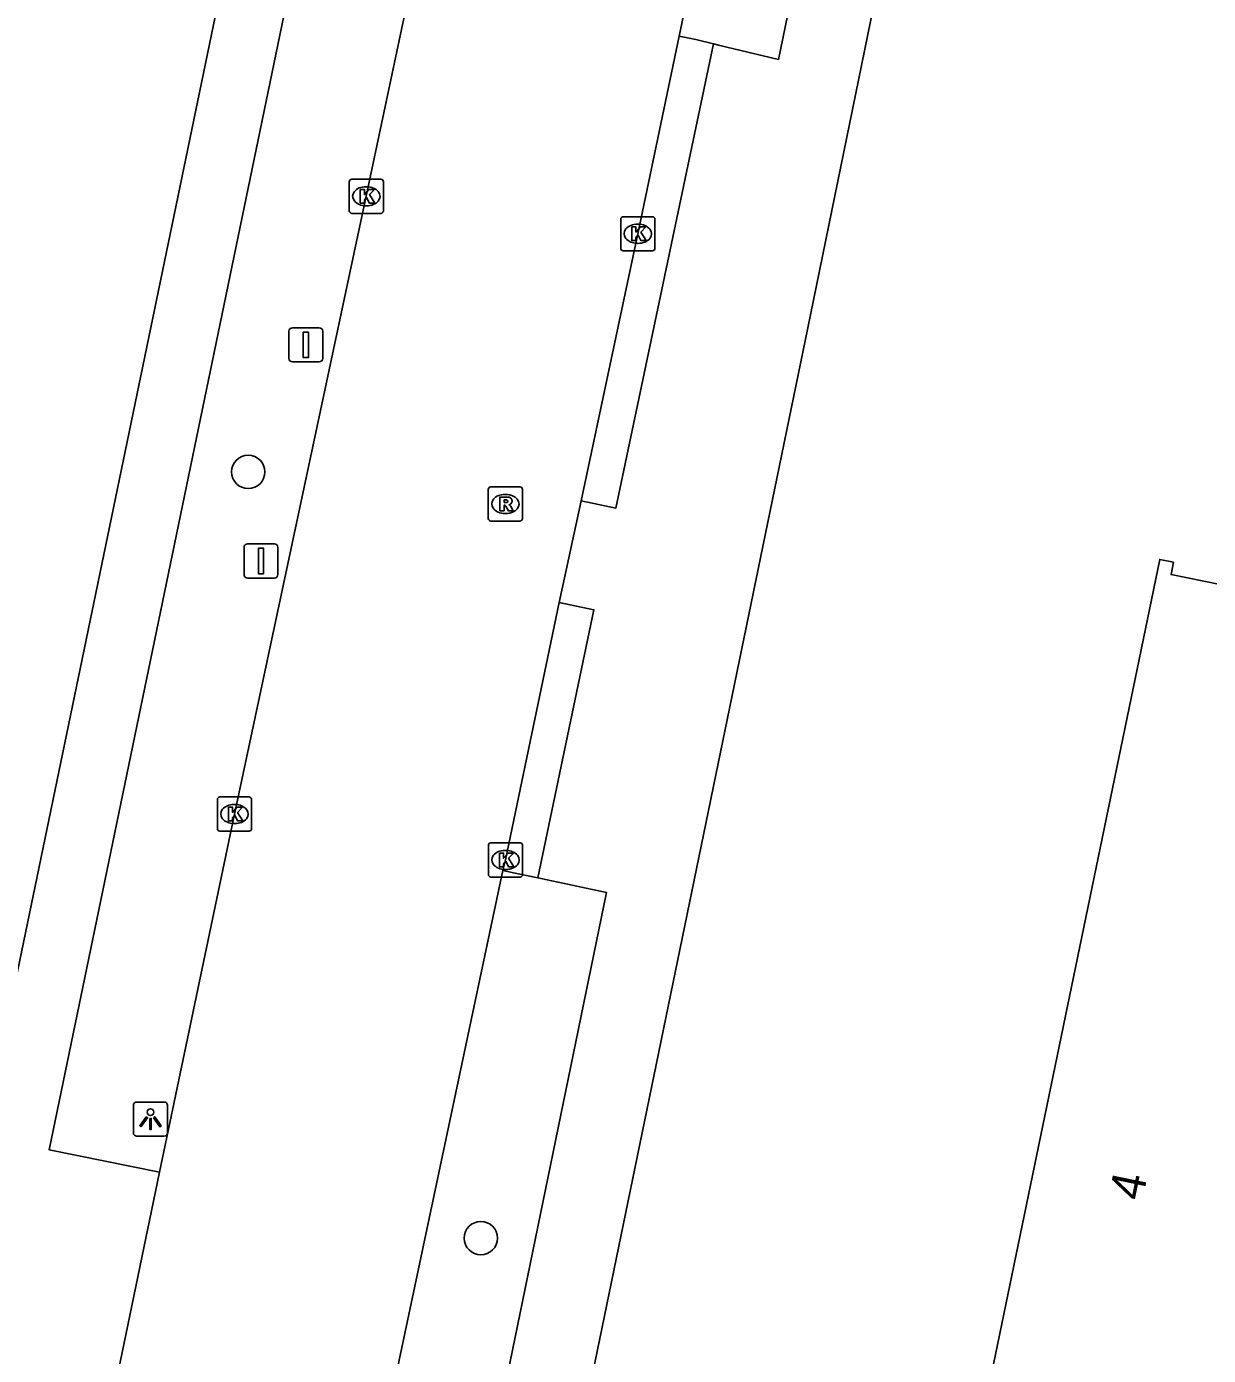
# Model space of a CAD drawing. Extents: x 157692 to 159670, y 381454 to 383289.
# Drawn here: x 158244.1 to 158278.74, y 382420.25 to 382459.18 of the extents above; entities that cross this region are included whole.
import ezdxf

# ---------------------------------------------------------------- set-up
doc = ezdxf.new("R2010")
doc.units = 0
for name, color, linetype in [('IMGEO_Boom', 7, 'Continuous'), ('IMGEO_Kolk', 7, 'Continuous'), ('IMGEO_Lichtpunt', 7, 'Continuous'), ('IMGEO_Pand', 7, 'Continuous'), ('IMGEO_Pand_nummerreeks', 7, 'Continuous'), ('IMGEO_Rijbaan_lokaal_gesloten', 7, 'Continuous'), ('IMGEO_Rioolput', 7, 'Continuous'), ('IMGEO_Verkeersbordpaal', 7, 'Continuous'), ('IMGEO_Voetpad_open', 7, 'Continuous')]:
    doc.layers.add(name, color=color, linetype=linetype)

msp = doc.modelspace()

# ---------------------------------------------------------------- linework, layer by layer
at = {"layer": 'IMGEO_Boom'}
for centre in [(158250.599, 382446.133), (158257.415, 382423.69)]:
    msp.add_circle(centre, 0.489, dxfattribs=at)
at = {"layer": 'IMGEO_Kolk'}
for p, q in [((158253.559, 382453.78), (158253.559, 382454.632)), ((158253.634, 382454.706), (158254.486, 382454.706)), ((158254.56, 382454.632), (158254.56, 382453.78)), ((158254.047, 382454.486), (158254.072, 382454.486)), ((158254.07, 382453.926), (158254.045, 382453.926)), ((158254.486, 382453.706), (158253.634, 382453.706)), ((158261.515, 382452.681), (158261.515, 382453.533)), ((158261.59, 382453.607), (158262.442, 382453.607)), ((158262.516, 382453.533), (158262.516, 382452.681)), ((158262.003, 382453.387), (158262.028, 382453.387)), ((158262.026, 382452.827), (158262.001, 382452.827)), ((158262.442, 382452.607), (158261.59, 382452.607)), ((158249.695, 382435.684), (158249.695, 382436.536)), ((158249.77, 382436.61), (158250.622, 382436.61)), ((158250.183, 382436.39), (158250.208, 382436.39)), ((158250.696, 382436.536), (158250.696, 382435.684)), ((158250.622, 382435.61), (158249.77, 382435.61)), ((158250.206, 382435.83), (158250.181, 382435.83)), ((158257.637, 382434.34), (158257.637, 382435.192)), ((158257.712, 382435.266), (158258.564, 382435.266)), ((158258.638, 382435.192), (158258.638, 382434.34)), ((158258.125, 382435.046), (158258.15, 382435.046)), ((158258.148, 382434.486), (158258.123, 382434.486)), ((158258.564, 382434.266), (158257.712, 382434.266))]:
    msp.add_line(p, q, dxfattribs=at)
for points in [[(158253.559, 382453.78), (158253.559, 382454.632)], [(158253.634, 382454.706), (158254.486, 382454.706)], [(158254.56, 382454.632), (158254.56, 382453.78)], [(158253.88, 382454.406), (158254.003, 382454.406), (158254.003, 382454.255), (158254.133, 382454.406), (158254.297, 382454.406), (158254.151, 382454.255), (158254.304, 382454.006), (158254.152, 382454.006), (158254.067, 382454.17), (158254.003, 382454.103), (158254.003, 382454.006), (158253.88, 382454.006), (158253.88, 382454.406)], [(158254.486, 382453.706), (158253.634, 382453.706)], [(158261.515, 382452.681), (158261.515, 382453.533)], [(158261.59, 382453.607), (158262.442, 382453.607)], [(158262.516, 382453.533), (158262.516, 382452.681)], [(158261.836, 382453.307), (158261.959, 382453.307), (158261.959, 382453.156), (158262.089, 382453.307), (158262.253, 382453.307), (158262.107, 382453.156), (158262.26, 382452.907), (158262.108, 382452.907), (158262.023, 382453.071), (158261.959, 382453.004), (158261.959, 382452.907), (158261.836, 382452.907), (158261.836, 382453.307)], [(158262.442, 382452.607), (158261.59, 382452.607)], [(158249.695, 382435.684), (158249.695, 382436.536)], [(158249.77, 382436.61), (158250.622, 382436.61)], [(158250.016, 382436.31), (158250.139, 382436.31), (158250.139, 382436.159), (158250.269, 382436.31), (158250.433, 382436.31), (158250.287, 382436.159), (158250.44, 382435.91), (158250.288, 382435.91), (158250.203, 382436.074), (158250.139, 382436.007), (158250.139, 382435.91), (158250.016, 382435.91), (158250.016, 382436.31)], [(158250.696, 382436.536), (158250.696, 382435.684)], [(158250.622, 382435.61), (158249.77, 382435.61)], [(158257.637, 382434.34), (158257.637, 382435.192)], [(158257.712, 382435.266), (158258.564, 382435.266)], [(158258.638, 382435.192), (158258.638, 382434.34)], [(158257.958, 382434.966), (158258.081, 382434.966), (158258.081, 382434.815), (158258.211, 382434.966), (158258.375, 382434.966), (158258.229, 382434.815), (158258.382, 382434.566), (158258.23, 382434.566), (158258.145, 382434.73), (158258.081, 382434.663), (158258.081, 382434.566), (158257.958, 382434.566), (158257.958, 382434.966)], [(158258.564, 382434.266), (158257.712, 382434.266)]]:
    msp.add_lwpolyline(points, dxfattribs=at)
for centre, start, end in [((158253.636, 382454.63), 91.552, 178.448), ((158253.636, 382454.63), 91.552, 178.448), ((158254.484, 382454.63), 1.552, 88.448), ((158254.484, 382454.63), 1.552, 88.448), ((158253.636, 382453.782), 181.552, 268.448), ((158253.636, 382453.782), 181.552, 268.448), ((158254.484, 382453.782), 271.552, 358.448), ((158254.484, 382453.782), 271.552, 358.448), ((158261.592, 382453.531), 91.552, 178.448), ((158261.592, 382453.531), 91.552, 178.448), ((158262.44, 382453.531), 1.552, 88.448), ((158262.44, 382453.531), 1.552, 88.448), ((158261.592, 382452.683), 181.552, 268.448), ((158261.592, 382452.683), 181.552, 268.448), ((158262.44, 382452.683), 271.552, 358.448), ((158262.44, 382452.683), 271.552, 358.448), ((158249.772, 382436.534), 91.552, 178.448), ((158249.772, 382436.534), 91.552, 178.448), ((158250.62, 382436.534), 1.552, 88.448), ((158250.62, 382436.534), 1.552, 88.448), ((158249.772, 382435.686), 181.552, 268.448), ((158249.772, 382435.686), 181.552, 268.448), ((158250.62, 382435.686), 271.552, 358.448), ((158250.62, 382435.686), 271.552, 358.448), ((158257.714, 382435.19), 91.552, 178.448), ((158257.714, 382435.19), 91.552, 178.448), ((158258.562, 382435.19), 1.552, 88.448), ((158258.562, 382435.19), 1.552, 88.448), ((158257.714, 382434.342), 181.552, 268.448), ((158257.714, 382434.342), 181.552, 268.448), ((158258.562, 382434.342), 271.552, 358.448), ((158258.562, 382434.342), 271.552, 358.448)]:
    msp.add_arc(centre, 0.0765, start, end, dxfattribs=at)
for centre, major_axis, ratio, start_param, end_param in [((158254.046, 382454.206), (-0.387, 0.002), 0.722429, 4.712389, 7.853982), ((158254.071, 382454.206), (-0.39, 0.002), 0.717154, 1.570796, 4.712389), ((158262.002, 382453.107), (-0.387, 0.002), 0.722429, 4.712389, 7.853982), ((158262.027, 382453.107), (-0.39, 0.002), 0.717154, 1.570796, 4.712389), ((158250.182, 382436.11), (-0.387, 0.002), 0.722429, 4.712389, 7.853982), ((158250.207, 382436.11), (-0.39, 0.002), 0.717154, 1.570796, 4.712389), ((158258.124, 382434.766), (-0.387, 0.002), 0.722429, 4.712389, 7.853982), ((158258.149, 382434.766), (-0.39, 0.002), 0.717154, 1.570796, 4.712389)]:
    msp.add_ellipse(centre, major_axis=major_axis, ratio=ratio, start_param=start_param, end_param=end_param, dxfattribs=at)
at = {"layer": 'IMGEO_Lichtpunt'}
for p, q in [((158247.235, 382427.58), (158247.235, 382426.773)), ((158247.235, 382427.58), (158247.235, 382426.773)), ((158248.137, 382427.675), (158247.329, 382427.675)), ((158248.137, 382427.675), (158247.329, 382427.675)), ((158248.231, 382426.773), (158248.231, 382427.58)), ((158248.231, 382426.773), (158248.231, 382427.58)), ((158247.329, 382426.679), (158248.137, 382426.679)), ((158247.329, 382426.679), (158248.137, 382426.679))]:
    msp.add_line(p, q, dxfattribs=at)
for points in [[(158247.609, 382427.244), (158247.648, 382427.216), (158247.46, 382426.954), (158247.422, 382426.981), (158247.609, 382427.244)], [(158247.711, 382427.196), (158247.758, 382427.196), (158247.758, 382426.874), (158247.711, 382426.874), (158247.711, 382427.196)], [(158247.821, 382427.216), (158247.859, 382427.243), (158248.046, 382426.981), (158248.007, 382426.953), (158247.821, 382427.216)]]:
    msp.add_lwpolyline(points, dxfattribs=at)
msp.add_circle((158247.734, 382427.378), 0.0994, dxfattribs=at)
for centre, start, end in [((158247.329, 382427.58), 90, 180), ((158247.329, 382427.58), 90, 180), ((158248.137, 382427.58), 0, 90), ((158248.137, 382427.58), 0, 90), ((158247.329, 382426.773), 180, 270), ((158247.329, 382426.773), 180, 270), ((158248.137, 382426.773), 270, 0), ((158248.137, 382426.773), 270, 360)]:
    msp.add_arc(centre, 0.0946, start, end, dxfattribs=at)
at = {"layer": 'IMGEO_Pand'}
msp.add_lwpolyline([(158271.086, 382417.487), (158271.278, 382418.417), (158272.075, 382418.248), (158277.309, 382443.567), (158277.708, 382443.487), (158277.639, 382443.125), (158280.994, 382442.439), (158282.538, 382442.124), (158315.526, 382435.381), (158315.46, 382435.058), (158313.893, 382435.38), (158310.32, 382417.963), (158322.409, 382415.484), (158318.784, 382397.811), (158308.262, 382399.969), (158308.195, 382399.642), (158273.386, 382406.765), (158268.487, 382407.768), (158268.568, 382408.088), (158269.972, 382407.805), (158271.381, 382414.808), (158270.571, 382414.993), (158270.668, 382415.46)], dxfattribs=at)
at = {"layer": 'IMGEO_Rijbaan_lokaal_gesloten'}
for points in [[(158269.669, 382489.594), (158263.222, 382458.896)], [(158247.998, 382425.623), (158250.193, 382436.11), (158254.057, 382454.206), (158257.678, 382471.309), (158259.604, 382480.42)], [(158263.222, 382458.896), (158262.011, 382453.107), (158260.354, 382445.285)], [(158260.354, 382445.285), (158259.71, 382442.31)], [(158259.71, 382442.31), (158258.133, 382434.766), (158258.064, 382434.453)], [(158258.064, 382434.453), (158253.893, 382414.76), (158252.917, 382410.176)], [(158245.989, 382415.921), (158246.031, 382416.136), (158247.998, 382425.623)]]:
    msp.add_lwpolyline(points, dxfattribs=at)
at = {"layer": 'IMGEO_Rioolput'}
for p, q in [((158257.633, 382444.768), (158257.633, 382445.62)), ((158257.708, 382445.694), (158258.56, 382445.694)), ((158258.634, 382445.62), (158258.634, 382444.768)), ((158258.121, 382445.474), (158258.146, 382445.474)), ((158258.144, 382444.914), (158258.119, 382444.914)), ((158258.56, 382444.694), (158257.708, 382444.694))]:
    msp.add_line(p, q, dxfattribs=at)
for points in [[(158257.633, 382444.768), (158257.633, 382445.62)], [(158257.708, 382445.694), (158258.56, 382445.694)], [(158258.634, 382445.62), (158258.634, 382444.768)], [(158258.222, 382445.392), (158257.97, 382445.394), (158257.97, 382444.994)], [(158258.148, 382445.313), (158258.094, 382445.313), (158258.094, 382445.232)], [(158258.094, 382445.232), (158258.146, 382445.232)], [(158257.97, 382444.994), (158258.094, 382444.994), (158258.094, 382445.156), (158258.105, 382445.156)], [(158258.152, 382445.127), (158258.223, 382444.994), (158258.363, 382444.994), (158258.298, 382445.12)], [(158258.56, 382444.694), (158257.708, 382444.694)]]:
    msp.add_lwpolyline(points, dxfattribs=at)
for centre, radius, start, end in [((158257.71, 382445.618), 0.0765, 91.552, 178.448), ((158257.71, 382445.618), 0.0765, 91.552, 178.448), ((158258.558, 382445.618), 0.0765, 1.552, 88.448), ((158258.558, 382445.618), 0.0765, 1.552, 88.448), ((158258.13, 382445.421), 0.19, 274.7715, 282.9687), ((158258.154, 382445.217), 0.0964, 77.0061, 93.1865), ((158258.168, 382445.274), 0.0378, 276.6634, 79.6772), ((158258.221, 382445.282), 0.109, 350.3612, 89.416), ((158258.219, 382445.282), 0.112, 277.5842, 350.9817), ((158258.104, 382445.103), 0.0533, 26.0293, 88.6989), ((158258.203, 382445.067), 0.108, 29.5134, 73.7905), ((158257.71, 382444.77), 0.0765, 181.552, 268.448), ((158257.71, 382444.77), 0.0765, 181.552, 268.448), ((158258.558, 382444.77), 0.0765, 271.552, 358.448), ((158258.558, 382444.77), 0.0765, 271.552, 358.448)]:
    msp.add_arc(centre, radius, start, end, dxfattribs=at)
for centre, major_axis, ratio, start_param, end_param in [((158258.12, 382445.194), (-0.387, 0.002), 0.722429, 4.712389, 7.853982), ((158258.145, 382445.194), (-0.39, 0.002), 0.717154, 1.570796, 4.712389)]:
    msp.add_ellipse(centre, major_axis=major_axis, ratio=ratio, start_param=start_param, end_param=end_param, dxfattribs=at)
at = {"layer": 'IMGEO_Verkeersbordpaal'}
for p, q in [((158251.892, 382450.354), (158252.682, 382450.354)), ((158252.682, 382450.354), (158251.892, 382450.354)), ((158251.792, 382449.454), (158251.792, 382450.254)), ((158251.792, 382450.254), (158251.792, 382449.454)), ((158252.782, 382450.254), (158252.782, 382449.454)), ((158252.782, 382449.454), (158252.782, 382450.254)), ((158252.682, 382449.354), (158251.892, 382449.354)), ((158251.892, 382449.354), (158252.682, 382449.354)), ((158250.476, 382443.124), (158250.476, 382443.924)), ((158250.476, 382443.924), (158250.476, 382443.124)), ((158250.576, 382444.024), (158251.366, 382444.024)), ((158251.366, 382444.024), (158250.576, 382444.024)), ((158251.466, 382443.924), (158251.466, 382443.124)), ((158251.466, 382443.124), (158251.466, 382443.924)), ((158251.366, 382443.024), (158250.576, 382443.024)), ((158250.576, 382443.024), (158251.366, 382443.024))]:
    msp.add_line(p, q, dxfattribs=at)
for points in [[(158252.212, 382450.229), (158252.362, 382450.229), (158252.362, 382449.479), (158252.212, 382449.479), (158252.212, 382450.229)], [(158250.896, 382443.899), (158251.046, 382443.899), (158251.046, 382443.149), (158250.896, 382443.149), (158250.896, 382443.899)]]:
    msp.add_lwpolyline(points, dxfattribs=at)
for centre, start, end in [((158251.892, 382450.254), 90, 180), ((158251.892, 382450.254), 90, 180), ((158252.682, 382450.254), 0, 90), ((158252.682, 382450.254), 360, 90), ((158251.892, 382449.454), 180, 270), ((158251.892, 382449.454), 180, 270), ((158252.682, 382449.454), 270, 0), ((158252.682, 382449.454), 270, 0), ((158250.576, 382443.924), 90, 180), ((158250.576, 382443.924), 90, 180), ((158251.366, 382443.924), 0, 90), ((158251.366, 382443.924), 360, 90), ((158250.576, 382443.124), 180, 270), ((158250.576, 382443.124), 180, 270), ((158251.366, 382443.124), 270, 0), ((158251.366, 382443.124), 270, 0)]:
    msp.add_arc(centre, 0.1, start, end, dxfattribs=at)
at = {"layer": 'IMGEO_Voetpad_open'}
for points in [[(158282.251, 382524.529), (158280.6, 382516.583), (158277.155, 382500), (158276.977, 382499.143), (158273.828, 382483.723), (158266.997, 382450.348), (158258.469, 382408.937), (158257.074, 382402.077), (158248.209, 382358.844), (158244.45, 382340.754)], [(158264.237, 382458.669), (158264.375, 382458.636), (158266.134, 382458.214), (158272.48, 382488.983), (158269.669, 382489.594)], [(158240.505, 382415.465), (158254.219, 382481.64)], [(158256.14, 382481.205), (158244.768, 382426.272), (158247.998, 382425.623)], [(158263.222, 382458.896), (158263.711, 382458.793), (158264.237, 382458.669)], [(158264.237, 382458.669), (158261.372, 382445.071), (158260.354, 382445.285)], [(158259.71, 382442.31), (158260.728, 382442.097), (158259.082, 382434.239)], [(158259.082, 382434.239), (158258.553, 382434.351), (158258.064, 382434.453)], [(158254.069, 382409.939), (158256.109, 382409.52), (158261.095, 382433.813), (158259.082, 382434.239)]]:
    msp.add_lwpolyline(points, dxfattribs=at)

# ---------------------------------------------------------------- texts
at = {"layer": 'IMGEO_Pand_nummerreeks'}
msp.add_text('4', height=1, rotation=78.406, dxfattribs=at).set_placement((158276.798, 382424.757))

doc.saveas('drawing.dxf')
